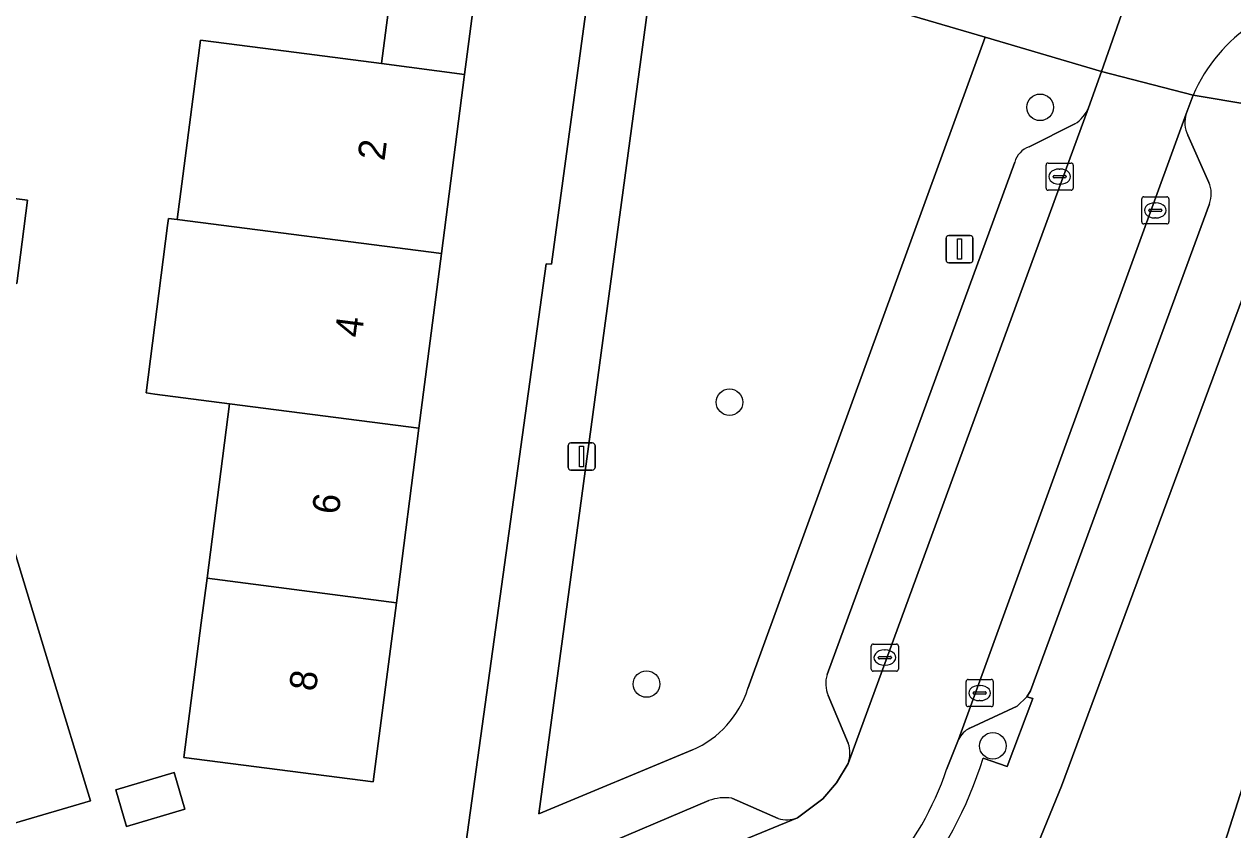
# Model space of a CAD drawing. Extents: x 163008 to 163854, y 382777 to 383982.
# Drawn here: x 163288.45 to 163332.98, y 383820.19 to 383849.86 of the extents above; entities that cross this region are included whole.
import ezdxf

# ---------------------------------------------------------------- set-up
doc = ezdxf.new("R2010")
doc.units = 0
for name, color, linetype in [('IMGEO_Boom', 7, 'Continuous'), ('IMGEO_Erf', 7, 'Continuous'), ('IMGEO_Groenvoorziening', 7, 'Continuous'), ('IMGEO_Kolk', 7, 'Continuous'), ('IMGEO_Lichtmast', 7, 'Continuous'), ('IMGEO_Pand', 7, 'Continuous'), ('IMGEO_Pand_nummerreeks', 7, 'Continuous'), ('IMGEO_Parkeervlak_open', 7, 'Continuous'), ('IMGEO_Rijbaan_lokaal_open', 7, 'Continuous'), ('IMGEO_Voetpad_open', 7, 'Continuous')]:
    doc.layers.add(name, color=color, linetype=linetype)

msp = doc.modelspace()

# ---------------------------------------------------------------- linework, layer by layer
at = {"layer": 'IMGEO_Boom'}
for centre in [(163325.881, 383846.797), (163314.434, 383835.939), (163311.379, 383825.562), (163324.137, 383823.284)]:
    msp.add_circle(centre, 0.489, dxfattribs=at)
at = {"layer": 'IMGEO_Erf'}
for points in [[(163307.678, 383841.033), (163307.88, 383841.027), (163309.58, 383853.577), (163285.821, 383860.573)], [(163354.834, 383825.412), (163357.236, 383825.34), (163357.432, 383831.912), (163354.935, 383832.035), (163355.06, 383834.559), (163355.238, 383834.502), (163355.476, 383839.294), (163357.744, 383839.182), (163357.989, 383847.305), (163337.56, 383848.294), (163335.843, 383846.522), (163326.663, 383821.795), (163325.699, 383819.428), (163325.397, 383819.56)], [(163278.529, 383814.092), (163278.532, 383814.34), (163278.452, 383814.869), (163276.191, 383814.166), (163274.735, 383818.95), (163273.343, 383823.524), (163272.411, 383823.241), (163272.362, 383823.226), (163274.616, 383815.573), (163275.324, 383813.423), (163275.929, 383812.103), (163276.536, 383811.25), (163277.574, 383810.239), (163278.241, 383809.565), (163285.941, 383812.346), (163304.716, 383819.66), (163307.678, 383841.033)], [(163287.016, 383833.975), (163289.437, 383826.048), (163290.898, 383821.266), (163288.097, 383820.438)]]:
    msp.add_lwpolyline(points, dxfattribs=at)
for points in [[(163293.737, 383842.444), (163293.771, 383842.709), (163294.09, 383842.668), (163294.26, 383843.978), (163294.945, 383849.27), (163297.721, 383848.911), (163301.617, 383848.407), (163302.361, 383854.157), (163302.466, 383854.972), (163302.511, 383855.319), (163305.527, 383854.576), (163304.678, 383848.011), (163303.824, 383841.41), (163302.993, 383834.982), (163302.162, 383828.554), (163301.308, 383821.954), (163294.336, 383822.856), (163294.977, 383827.815), (163295.189, 383829.456), (163296.02, 383835.884), (163293.259, 383836.239), (163292.939, 383836.28)], [(163283.322, 383840.943), (163283.718, 383844.001), (163284.22, 383847.885), (163287.026, 383847.521), (163286.524, 383843.639), (163288.573, 383843.375), (163288.178, 383840.315)], [(163340.375, 383815.998), (163338.64, 383810.564), (163335.349, 383811.614), (163330.588, 383813.134), (163332.322, 383818.568), (163334.003, 383823.833), (163335.684, 383829.1), (163337.365, 383834.366), (163339.046, 383839.632), (163340.78, 383845.064), (163348.831, 383842.493), (163347.311, 383837.73), (163347.098, 383837.062), (163345.417, 383831.797), (163343.736, 383826.531), (163342.055, 383821.264)], [(163293.971, 383822.301), (163294.371, 383820.95), (163292.226, 383820.316), (163291.827, 383821.667)]]:
    msp.add_lwpolyline(points, close=True, dxfattribs=at)
at = {"layer": 'IMGEO_Groenvoorziening'}
msp.add_lwpolyline([(163315.115, 383825.392), (163323.859, 383849.376), (163311.763, 383852.932), (163307.41, 383820.781), (163313.077, 383823.136)], dxfattribs=at)
msp.add_arc((163311.59, 383826.528), 3.703, 293.6705, 342.1422, dxfattribs=at)
at = {"layer": 'IMGEO_Kolk'}
for p, q in [((163326.098, 383843.82), (163326.098, 383844.672)), ((163326.173, 383844.746), (163327.025, 383844.746)), ((163327.099, 383844.672), (163327.099, 383843.82)), ((163326.357, 383844.24), (163326.357, 383844.252)), ((163326.795, 383844.203), (163326.397, 383844.203)), ((163326.4, 383844.289), (163326.798, 383844.289)), ((163326.586, 383844.526), (163326.611, 383844.526)), ((163326.841, 383844.252), (163326.841, 383844.24)), ((163327.025, 383843.746), (163326.173, 383843.746)), ((163326.609, 383843.966), (163326.584, 383843.966)), ((163329.623, 383842.577), (163329.623, 383843.429)), ((163329.698, 383843.503), (163330.55, 383843.503)), ((163330.111, 383843.283), (163330.136, 383843.283)), ((163330.624, 383843.429), (163330.624, 383842.577)), ((163329.882, 383842.997), (163329.882, 383843.009)), ((163330.32, 383842.96), (163329.922, 383842.96)), ((163329.925, 383843.046), (163330.323, 383843.046)), ((163330.366, 383843.009), (163330.366, 383842.997)), ((163330.55, 383842.503), (163329.698, 383842.503)), ((163330.134, 383842.723), (163330.109, 383842.723)), ((163319.659, 383826.109), (163319.659, 383826.961)), ((163319.734, 383827.035), (163320.586, 383827.035)), ((163320.147, 383826.815), (163320.172, 383826.815)), ((163320.66, 383826.961), (163320.66, 383826.109)), ((163319.918, 383826.529), (163319.918, 383826.541)), ((163320.356, 383826.492), (163319.958, 383826.492)), ((163319.961, 383826.578), (163320.359, 383826.578)), ((163320.402, 383826.541), (163320.402, 383826.529)), ((163320.586, 383826.035), (163319.734, 383826.035)), ((163320.17, 383826.255), (163320.145, 383826.255)), ((163323.153, 383824.803), (163323.153, 383825.655)), ((163323.228, 383825.729), (163324.08, 383825.729)), ((163323.641, 383825.509), (163323.666, 383825.509)), ((163324.154, 383825.655), (163324.154, 383824.803)), ((163323.412, 383825.223), (163323.412, 383825.235)), ((163323.85, 383825.186), (163323.452, 383825.186)), ((163323.455, 383825.272), (163323.853, 383825.272)), ((163323.896, 383825.235), (163323.896, 383825.223)), ((163324.08, 383824.729), (163323.228, 383824.729)), ((163323.664, 383824.949), (163323.639, 383824.949))]:
    msp.add_line(p, q, dxfattribs=at)
for points in [[(163326.098, 383843.82), (163326.098, 383844.672)], [(163326.173, 383844.746), (163327.025, 383844.746)], [(163327.099, 383844.672), (163327.099, 383843.82)], [(163327.025, 383843.746), (163326.173, 383843.746)], [(163329.623, 383842.577), (163329.623, 383843.429)], [(163329.698, 383843.503), (163330.55, 383843.503)], [(163330.624, 383843.429), (163330.624, 383842.577)], [(163330.55, 383842.503), (163329.698, 383842.503)], [(163319.659, 383826.109), (163319.659, 383826.961)], [(163319.734, 383827.035), (163320.586, 383827.035)], [(163320.66, 383826.961), (163320.66, 383826.109)], [(163320.586, 383826.035), (163319.734, 383826.035)], [(163323.153, 383824.803), (163323.153, 383825.655)], [(163323.228, 383825.729), (163324.08, 383825.729)], [(163324.154, 383825.655), (163324.154, 383824.803)], [(163324.08, 383824.729), (163323.228, 383824.729)]]:
    msp.add_lwpolyline(points, dxfattribs=at)
for centre, radius, start, end in [((163326.175, 383844.67), 0.0765, 91.552, 178.448), ((163326.175, 383844.67), 0.0765, 91.552, 178.448), ((163327.023, 383844.67), 0.0765, 1.552, 88.448), ((163327.023, 383844.67), 0.0765, 1.552, 88.448), ((163326.397, 383844.249), 0.0403, 85.8775, 175.7526), ((163326.394, 383844.239), 0.0366, 178.938, 274.7102), ((163326.798, 383844.246), 0.043, 264.8664, 352.4533), ((163326.802, 383844.251), 0.0386, 1.7309, 96.639), ((163326.175, 383843.822), 0.0765, 181.552, 268.448), ((163326.175, 383843.822), 0.0765, 181.552, 268.448), ((163327.023, 383843.822), 0.0765, 271.552, 358.448), ((163327.023, 383843.822), 0.0765, 271.552, 358.448), ((163329.7, 383843.427), 0.0765, 91.552, 178.448), ((163329.7, 383843.427), 0.0765, 91.552, 178.448), ((163330.548, 383843.427), 0.0765, 1.552, 88.448), ((163330.548, 383843.427), 0.0765, 1.552, 88.448), ((163329.922, 383843.006), 0.0403, 85.8775, 175.7526), ((163329.919, 383842.996), 0.0366, 178.938, 274.7102), ((163330.323, 383843.003), 0.043, 264.8664, 352.4533), ((163330.327, 383843.008), 0.0386, 1.7309, 96.639), ((163329.7, 383842.579), 0.0765, 181.552, 268.448), ((163329.7, 383842.579), 0.0765, 181.552, 268.448), ((163330.548, 383842.579), 0.0765, 271.552, 358.448), ((163330.548, 383842.579), 0.0765, 271.552, 358.448), ((163319.736, 383826.959), 0.0765, 91.552, 178.448), ((163319.736, 383826.959), 0.0765, 91.552, 178.448), ((163320.584, 383826.959), 0.0765, 1.552, 88.448), ((163320.584, 383826.959), 0.0765, 1.552, 88.448), ((163319.958, 383826.538), 0.0403, 85.8775, 175.7526), ((163319.955, 383826.528), 0.0366, 178.938, 274.7102), ((163320.359, 383826.535), 0.043, 264.8664, 352.4533), ((163320.363, 383826.54), 0.0386, 1.7309, 96.639), ((163319.736, 383826.111), 0.0765, 181.552, 268.448), ((163319.736, 383826.111), 0.0765, 181.552, 268.448), ((163320.584, 383826.111), 0.0765, 271.552, 358.448), ((163320.584, 383826.111), 0.0765, 271.552, 358.448), ((163323.23, 383825.653), 0.0765, 91.552, 178.448), ((163323.23, 383825.653), 0.0765, 91.552, 178.448), ((163324.078, 383825.653), 0.0765, 1.552, 88.448), ((163324.078, 383825.653), 0.0765, 1.552, 88.448), ((163323.452, 383825.232), 0.0403, 85.8775, 175.7526), ((163323.449, 383825.222), 0.0366, 178.938, 274.7102), ((163323.853, 383825.229), 0.043, 264.8664, 352.4533), ((163323.857, 383825.234), 0.0386, 1.7309, 96.639), ((163323.23, 383824.805), 0.0765, 181.552, 268.448), ((163323.23, 383824.805), 0.0765, 181.552, 268.448), ((163324.078, 383824.805), 0.0765, 271.552, 358.448), ((163324.078, 383824.805), 0.0765, 271.552, 358.448)]:
    msp.add_arc(centre, radius, start, end, dxfattribs=at)
for centre, major_axis, ratio, start_param, end_param in [((163326.585, 383844.246), (-0.387, 0.002), 0.722429, 4.712389, 7.853982), ((163326.61, 383844.246), (-0.39, 0.002), 0.717154, 1.570796, 4.712389), ((163330.11, 383843.003), (-0.387, 0.002), 0.722429, 4.712389, 7.853982), ((163330.135, 383843.003), (-0.39, 0.002), 0.717154, 1.570796, 4.712389), ((163320.146, 383826.535), (-0.387, 0.002), 0.722429, 4.712389, 7.853982), ((163320.171, 383826.535), (-0.39, 0.002), 0.717154, 1.570796, 4.712389), ((163323.64, 383825.229), (-0.387, 0.002), 0.722429, 4.712389, 7.853982), ((163323.665, 383825.229), (-0.39, 0.002), 0.717154, 1.570796, 4.712389)]:
    msp.add_ellipse(centre, major_axis=major_axis, ratio=ratio, start_param=start_param, end_param=end_param, dxfattribs=at)
at = {"layer": 'IMGEO_Lichtmast'}
for p, q in [((163322.416, 383841.175), (163322.416, 383841.975)), ((163322.416, 383841.975), (163322.416, 383841.175)), ((163322.516, 383842.075), (163323.306, 383842.075)), ((163323.306, 383842.075), (163322.516, 383842.075)), ((163323.406, 383841.975), (163323.406, 383841.175)), ((163323.406, 383841.175), (163323.406, 383841.975)), ((163323.306, 383841.075), (163322.516, 383841.075)), ((163322.516, 383841.075), (163323.306, 383841.075)), ((163308.592, 383834.44), (163309.382, 383834.44)), ((163309.382, 383834.44), (163308.592, 383834.44)), ((163308.492, 383833.54), (163308.492, 383834.34)), ((163308.492, 383834.34), (163308.492, 383833.54)), ((163309.482, 383834.34), (163309.482, 383833.54)), ((163309.482, 383833.54), (163309.482, 383834.34)), ((163309.382, 383833.44), (163308.592, 383833.44)), ((163308.592, 383833.44), (163309.382, 383833.44))]:
    msp.add_line(p, q, dxfattribs=at)
for points in [[(163322.836, 383841.95), (163322.986, 383841.95), (163322.986, 383841.2), (163322.836, 383841.2), (163322.836, 383841.95)], [(163308.912, 383834.315), (163309.062, 383834.315), (163309.062, 383833.565), (163308.912, 383833.565), (163308.912, 383834.315)]]:
    msp.add_lwpolyline(points, dxfattribs=at)
for centre, start, end in [((163322.516, 383841.975), 90, 180), ((163322.516, 383841.975), 90, 180), ((163323.306, 383841.975), 0, 90), ((163323.306, 383841.975), 360, 90), ((163322.516, 383841.175), 180, 270), ((163322.516, 383841.175), 180, 270), ((163323.306, 383841.175), 270, 0), ((163323.306, 383841.175), 270, 0), ((163308.592, 383834.34), 90, 180), ((163308.592, 383834.34), 90, 180), ((163309.382, 383834.34), 0, 90), ((163309.382, 383834.34), 360, 90), ((163308.592, 383833.54), 180, 270), ((163308.592, 383833.54), 180, 270), ((163309.382, 383833.54), 270, 0), ((163309.382, 383833.54), 270, 0)]:
    msp.add_arc(centre, 0.1, start, end, dxfattribs=at)
at = {"layer": 'IMGEO_Pand'}
for points in [[(163301.617, 383848.407), (163304.678, 383848.011), (163305.527, 383854.576), (163302.511, 383855.319), (163302.466, 383854.972), (163302.361, 383854.157)], [(163304.678, 383848.011), (163301.617, 383848.407), (163297.721, 383848.911), (163294.945, 383849.27), (163294.26, 383843.978), (163294.09, 383842.668), (163303.824, 383841.41)], [(163288.573, 383843.375), (163286.524, 383843.639), (163283.718, 383844.001), (163283.322, 383840.943), (163288.178, 383840.315)], [(163303.824, 383841.41), (163294.09, 383842.668), (163293.771, 383842.709), (163293.737, 383842.444), (163292.939, 383836.28), (163293.259, 383836.239), (163296.02, 383835.884), (163302.993, 383834.982)], [(163295.189, 383829.456), (163302.162, 383828.554), (163302.993, 383834.982), (163296.02, 383835.884)], [(163295.189, 383829.456), (163294.977, 383827.815), (163294.336, 383822.856), (163301.308, 383821.954), (163302.162, 383828.554)], [(163340.375, 383815.998), (163342.055, 383821.264), (163334.003, 383823.833), (163332.322, 383818.568)], [(163291.827, 383821.667), (163292.226, 383820.316), (163294.371, 383820.95), (163293.971, 383822.301)]]:
    msp.add_lwpolyline(points, close=True, dxfattribs=at)
msp.add_lwpolyline([(163284.012, 383815.766), (163283.806, 383815.93), (163283.656, 383816.446), (163285.941, 383817.147), (163284.83, 383820.83), (163284.317, 383822.455), (163287.26, 383823.339), (163287.615, 383822.112), (163287.308, 383822.02), (163287.43, 383821.613), (163287.735, 383821.703), (163288.097, 383820.438), (163290.898, 383821.266), (163289.437, 383826.048), (163287.016, 383833.975), (163284.241, 383833.128), (163284.498, 383832.235), (163281.524, 383831.38), (163282.872, 383826.867), (163278, 383825.385), (163281.399, 383814.508)], dxfattribs=at)
at = {"layer": 'IMGEO_Parkeervlak_open'}
for points in [[(163318.809, 383822.638), (163327.668, 383846.777)], [(163331.263, 383846.56), (163322.871, 383823.515)], [(163327.157, 383846.189), (163325.478, 383845.34)], [(163332.096, 383844.033), (163331.322, 383845.767)], [(163324.944, 383844.775), (163318.034, 383825.908)], [(163323.293, 383823.934), (163325.029, 383824.751), (163325.394, 383825.086), (163325.528, 383825.312), (163332.119, 383843.245)], [(163318.073, 383825.143), (163318.814, 383823.379)], [(163313.676, 383821.269), (163309.168, 383819.36), (163309.833, 383817.717), (163316.936, 383820.634)], [(163316.228, 383820.611), (163314.518, 383821.355)]]:
    msp.add_lwpolyline(points, dxfattribs=at)
for centre, radius, start, end in [((163326.49, 383847.284), 1.282, 301.3266, 336.689), ((163332.268, 383846.236), 1.056, 162.1413, 206.3688), ((163325.731, 383844.566), 0.815, 108.1234, 165.1081), ((163331.131, 383843.61), 1.053, 339.6978, 23.6459), ((163319.041, 383825.576), 1.06, 161.7446, 204.0923), ((163323.671, 383823.131), 0.888, 115.2306, 154.3607), ((163317.707, 383823.016), 1.165, 341.0649, 18.1619), ((163314.259, 383819.729), 1.646, 80.9354, 110.7283), ((163316.549, 383821.628), 1.066, 252.4635, 291.2578)]:
    msp.add_arc(centre, radius, start, end, dxfattribs=at)
at = {"layer": 'IMGEO_Rijbaan_lokaal_open'}
for points in [[(163337.089, 383861.081), (163330.898, 383861.966), (163328.897, 383850.341), (163328.876, 383850.219), (163328.139, 383848.118), (163331.513, 383847.239)], [(163331.263, 383846.56), (163331.513, 383847.239), (163328.139, 383848.118), (163327.668, 383846.777), (163318.809, 383822.638), (163318.372, 383821.929), (163317.873, 383821.335), (163316.936, 383820.634), (163309.833, 383817.717), (163311.179, 383814.389), (163319.268, 383817.798), (163319.995, 383818.293), (163320.232, 383818.56)], [(163322.432, 383822.418), (163322.871, 383823.515), (163331.263, 383846.56)]]:
    msp.add_lwpolyline(points, dxfattribs=at)
for centre, radius, start, end in [((163337.039, 383844.859), 6.016, 90.1194, 156.6929), ((163311.485, 383826.104), 11.551, 319.223, 341.3896)]:
    msp.add_arc(centre, radius, start, end, dxfattribs=at)
at = {"layer": 'IMGEO_Voetpad_open'}
for points in [[(163169.678, 383883.374), (163176.201, 383881.849), (163186.314, 383879.784), (163194.116, 383878.484), (163204.223, 383877.406), (163230.891, 383874.924), (163230.886, 383874.604), (163235.215, 383874.595), (163239.71, 383874.352), (163240.298, 383874.177), (163241.573, 383873.797), (163245.308, 383872.684), (163284.768, 383860.885), (163285.202, 383860.755), (163285.821, 383860.573), (163309.58, 383853.577), (163311.763, 383852.932), (163323.859, 383849.376), (163328.139, 383848.118), (163328.876, 383850.219), (163328.897, 383850.341)], [(163313.077, 383823.136), (163307.41, 383820.781), (163311.763, 383852.932), (163309.58, 383853.577), (163307.88, 383841.027), (163307.678, 383841.033), (163304.716, 383819.66), (163285.941, 383812.346), (163278.241, 383809.565), (163274.697, 383808.286), (163273.465, 383807.841), (163257.671, 383802.78), (163243.046, 383798.554), (163241.06, 383797.98), (163237, 383796.921), (163225.435, 383793.906), (163215.661, 383791.514), (163199.832, 383787.879), (163185.721, 383785.063), (163168.413, 383782.104), (163153.288, 383779.812), (163138.415, 383777.914), (163137.139, 383776.91)], [(163327.668, 383846.777), (163328.139, 383848.118), (163323.859, 383849.376), (163315.115, 383825.392)], [(163331.513, 383847.239), (163335.843, 383846.522), (163337.56, 383848.294), (163357.989, 383847.305), (163359.361, 383847.239), (163419.559, 383844.326), (163420.54, 383844.279), (163460.84, 383842.329), (163466.663, 383842.553), (163464.328, 383844.132), (163463.133, 383844.438), (163459.217, 383844.944), (163423.72, 383846.722), (163420.344, 383846.876), (163419.532, 383846.913), (163416.105, 383847.074), (163396.301, 383848.031)], [(163325.397, 383819.56), (163325.699, 383819.428), (163326.663, 383821.795), (163335.843, 383846.522), (163331.513, 383847.239), (163331.263, 383846.56)], [(163325.478, 383845.34), (163327.157, 383846.189)], [(163331.322, 383845.767), (163332.096, 383844.033)], [(163318.034, 383825.908), (163324.944, 383844.775)], [(163332.119, 383843.245), (163325.528, 383825.312), (163325.394, 383825.086), (163325.606, 383825.024), (163324.668, 383822.524), (163323.78, 383822.836)], [(163318.814, 383823.379), (163318.073, 383825.143)], [(163323.78, 383822.836), (163324.668, 383822.524), (163325.606, 383825.024), (163325.394, 383825.086), (163325.029, 383824.751), (163323.293, 383823.934)], [(163322.871, 383823.515), (163322.432, 383822.418)], [(163316.936, 383820.634), (163317.873, 383821.335), (163318.372, 383821.929), (163318.809, 383822.638)], [(163296.662, 383814.322), (163303.155, 383816.925), (163309.168, 383819.36), (163313.676, 383821.269)], [(163314.518, 383821.355), (163316.228, 383820.611)]]:
    msp.add_lwpolyline(points, dxfattribs=at)
for centre, radius, start, end in [((163337.039, 383844.859), 6.016, 90.1194, 156.6929), ((163326.49, 383847.284), 1.282, 301.3266, 336.689), ((163332.268, 383846.236), 1.056, 162.1413, 206.3688), ((163325.731, 383844.566), 0.815, 108.1234, 165.1081), ((163331.131, 383843.61), 1.053, 339.6978, 23.6459), ((163319.041, 383825.576), 1.06, 161.7446, 204.0923), ((163311.59, 383826.528), 3.703, 293.6705, 342.1422), ((163323.671, 383823.131), 0.888, 115.2306, 154.3607), ((163317.707, 383823.016), 1.165, 341.0649, 18.1619), ((163309.977, 383827.067), 14.437, 320.2208, 342.9568), ((163309.977, 383827.067), 14.437, 320.2208, 342.9568), ((163311.485, 383826.104), 11.551, 319.223, 341.3896), ((163314.259, 383819.729), 1.646, 80.9354, 110.7283), ((163316.549, 383821.628), 1.066, 252.4635, 291.2578)]:
    msp.add_arc(centre, radius, start, end, dxfattribs=at)

# ---------------------------------------------------------------- texts
at = {"layer": 'IMGEO_Pand_nummerreeks'}
for s, rotation, p in [('2', 82.632, (163301.723, 383844.802)), ('4', 82.632, (163300.88, 383838.29)), ('6', 82.6307, (163300.038, 383831.775)), ('8', 82.6307, (163299.195, 383825.265))]:
    msp.add_text(s, height=1, rotation=rotation, dxfattribs=at).set_placement(p)

doc.saveas('drawing.dxf')
